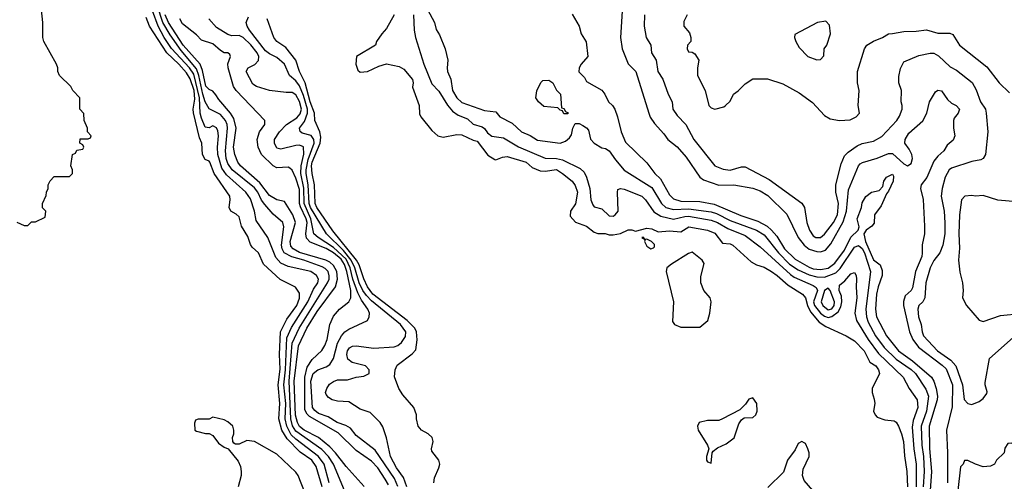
# Model space of a CAD drawing. Header units: inches. Extents: x 1793402 to 1900366, y 320852 to 470679.
# Tile 298 of 604: x 1852647 to 1857863, y 405378 to 407825. Entities that reach past the tile are written whole.
import ezdxf

# ---------------------------------------------------------------- set-up
doc = ezdxf.new("R2010")
doc.units = ezdxf.units.IN
doc.header["$MEASUREMENT"] = 0
doc.layers.add('B8450', color=7, linetype='Continuous')

msp = doc.modelspace()

# ---------------------------------------------------------------- linework, layer by layer
at = {"layer": 'B8450', "color": 4}
for points, elevation in [([(1854770.5, 407950), (1854844, 407810), (1854852.8, 407772.8), (1854870, 407744.7), (1854900.7, 407670), (1854914.8, 407610), (1854910.8, 407570), (1854914, 407550), (1854930.6, 407510), (1854940.4, 407450), (1854963, 407410), (1854990, 407386), (1855110, 407343.8), (1855170, 407336), (1855191.3, 407310), (1855256.3, 407276.3), (1855306, 407230), (1855350.9, 407210.9), (1855390, 407187.3), (1855510, 407171.3), (1855538, 407182), (1855560.4, 407199.6), (1855570, 407214), (1855578, 407250), (1855590, 407274), (1855610, 407274), (1855630, 407264.7), (1855650, 407252), (1855659.8, 407239.8), (1855671.1, 407191.1), (1855690.9, 407170.9), (1855730, 407146), (1855750, 407142.8), (1855770, 407130.8), (1855802.8, 407082.8), (1855850, 407027.3), (1855995.2, 406935.2), (1856047.2, 406850), (1856070, 406830.3), (1856110, 406819.6), (1856190, 406822.9), (1856310, 406806.9), (1856337.4, 406797.4), (1856410, 406760.2), (1856550, 406710.3), (1856590, 406684.4), (1856666.3, 406590), (1856725.7, 406530), (1856770, 406498.5), (1856830, 406472.2), (1856870, 406461.8), (1856910, 406460.8), (1856970, 406482.7), (1856993.8, 406506.2), (1857070, 406619.5), (1857090, 406628.5), (1857110, 406612), (1857122.2, 406590), (1857154.9, 406490), (1857130.2, 406290), (1857132.4, 406250), (1857142, 406222), (1857180.9, 406150), (1857227.1, 406087.1), (1857290, 406026.3), (1857370, 405971.7), (1857392, 405950), (1857447.4, 405867.4), (1857461.7, 405830), (1857450.1, 405749.9), (1857422.8, 405670), (1857425.2, 405570), (1857434.2, 405510), (1857438.2, 405430), (1857433.2, 405350)], 252), ([(1852631.6, 406751.6), (1852670, 406734), (1852690, 406734), (1852710, 406754), (1852730, 406754), (1852782, 406778), (1852786, 406810), (1852768.4, 406828.4), (1852768, 406850), (1852787.3, 406892.7), (1852788.4, 406911.6), (1852798, 406930), (1852798, 406950), (1852808.4, 406971.6), (1852830, 406994), (1852910, 406994), (1852926, 407010), (1852926, 407030), (1852918, 407050), (1852926, 407110), (1852942, 407118), (1852950, 407134), (1852982, 407138), (1852986, 407150), (1852982, 407162), (1852966, 407170), (1852967.3, 407192.7), (1853010, 407194), (1853022, 407198), (1853026, 407210), (1853006, 407230), (1853006, 407250), (1852988, 407290), (1852987.3, 407327.3), (1852966, 407350), (1852966, 407410), (1852928, 407450), (1852918, 407470), (1852858, 407530), (1852848.7, 407550), (1852848.7, 407570), (1852842, 407590), (1852775.3, 407710), (1852768.9, 407731.1), (1852769, 407810), (1852759, 407910)], 284), ([(1854367.3, 405330), (1854308.5, 405470), (1854283.5, 405510), (1854247.1, 405547.1), (1854110, 405644.2), (1854092.9, 405672.9), (1854083.2, 405710), (1854074.5, 405910), (1854090.7, 406110), (1854127.7, 406190), (1854277.3, 406430), (1854285.7, 406450), (1854286.7, 406466.7), (1854280.5, 406490), (1854265.8, 406505.8), (1854250, 406514.8), (1854152.3, 406550), (1854087.8, 406567.8), (1854048.4, 406590), (1854038, 406610), (1854034.2, 406630), (1854046.6, 406726.6), (1854041.2, 406750), (1853990, 406794.5), (1853945.2, 406845.2), (1853928.1, 406868.1), (1853908.5, 406910), (1853890, 406934), (1853772.8, 407030), (1853750, 407062.9), (1853741.4, 407090), (1853736.4, 407130), (1853747.3, 407250), (1853745.4, 407270), (1853736.9, 407290), (1853710, 407322.4), (1853650, 407352.7), (1853630, 407389.4), (1853616.3, 407430), (1853596.4, 407530), (1853583.9, 407563.9), (1853501.9, 407661.9), (1853444.1, 407744.1), (1853404.7, 407810), (1853377.5, 407897.5)], 268), ([(1854248.7, 405350), (1854217.2, 405457.2), (1854194, 405490), (1854133.4, 405533.4), (1854063.1, 405603.1), (1854035.9, 405650), (1854018.9, 405710), (1854024.4, 405790), (1854015.4, 405890), (1854026.7, 405973.3), (1854023.5, 406050), (1854028.7, 406170), (1854062.3, 406237.7), (1854115.1, 406310), (1854129.5, 406349.5), (1854130, 406375.3), (1854107.5, 406407.5), (1854027.2, 406447.2), (1853939.3, 406530), (1853912, 406590), (1853879.3, 406619.3), (1853870, 406633.2), (1853856.4, 406676.4), (1853822.7, 406730), (1853810, 406779.3), (1853794.3, 406794.3), (1853765.2, 406810), (1853756, 406830), (1853762, 406870), (1853759.5, 406890), (1853677.4, 407010), (1853654, 407070), (1853650, 407076), (1853630, 407083.7), (1853614.7, 407110), (1853612.4, 407170), (1853598.8, 407198.8), (1853568.5, 407331.5), (1853566.4, 407350), (1853575.6, 407404.4), (1853571.4, 407450), (1853550, 407511.5), (1853530, 407543.5), (1853490.8, 407590), (1853425.6, 407650), (1853335.1, 407790), (1853316.2, 407836.2)], 276), ([(1854286.2, 405370), (1854260.4, 405470), (1854230.5, 405510.5), (1854110, 405601.4), (1854085.2, 405625.2), (1854061.5, 405670), (1854052.9, 405710), (1854056.1, 405790), (1854045.6, 405890), (1854054.5, 405970), (1854061.6, 406138.4), (1854086.1, 406193.9), (1854172.8, 406330), (1854202.6, 406397.4), (1854225.6, 406430), (1854229.6, 406450), (1854219.5, 406470), (1854190, 406489.6), (1854070, 406517.4), (1854030, 406535.1), (1854004.5, 406564.5), (1853962, 406670), (1853900.1, 406760.1), (1853891.5, 406810), (1853870, 406876), (1853845.1, 406910), (1853742.3, 407002.3), (1853717.3, 407037.3), (1853697.2, 407110), (1853695.1, 407150), (1853699.8, 407210), (1853696, 407236), (1853690, 407252.3), (1853670, 407262.7), (1853650, 407252.7), (1853630, 407256), (1853610, 407302.7), (1853602.9, 407330), (1853598.8, 407410), (1853570, 407535.4), (1853547.1, 407570), (1853451.9, 407671.9), (1853412.8, 407730), (1853380.7, 407790), (1853350, 407871.3)], 272), ([(1854471.1, 405351.1), (1854376.1, 405456.1), (1854319.1, 405530), (1854290, 405560.4), (1854229.7, 405610), (1854154.7, 405650), (1854130, 405669.8), (1854118.3, 405690), (1854108.2, 405728.2), (1854101.2, 405910), (1854123.8, 406096.2), (1854167.8, 406190), (1854222.1, 406277.9), (1854319.1, 406410), (1854330.6, 406449.4), (1854327, 406490), (1854310, 406521.7), (1854290, 406539.3), (1854269.4, 406550), (1854130, 406591.6), (1854096.3, 406610), (1854084, 406624), (1854080.3, 406650), (1854108.6, 406750), (1854094.8, 406790), (1854050, 406860.9), (1854010, 406869.6), (1853970, 406893.6), (1853919.7, 406959.7), (1853816.3, 407050), (1853802, 407070), (1853786.9, 407110), (1853779.8, 407150), (1853794.5, 407250), (1853781.5, 407301.5), (1853764, 407330), (1853701.6, 407401.6), (1853686.7, 407426.7), (1853670, 407446), (1853650, 407454.5), (1853633.5, 407473.5), (1853615.9, 407555.9), (1853602.5, 407590), (1853513.8, 407690), (1853435.2, 407810), (1853417.4, 407850)], 264), ([(1854600.5, 405360.5), (1854583.5, 405390), (1854544, 405450), (1854510, 405484.7), (1854430, 405542.4), (1854334.9, 405634.9), (1854182.5, 405722.5), (1854170, 405734.3), (1854158.1, 405758.1), (1854158, 405930), (1854170, 405983), (1854196, 406024), (1854248, 406072), (1854262.6, 406097.4), (1854275.8, 406130), (1854289.6, 406210), (1854310, 406253), (1854340.7, 406290), (1854391.1, 406328.9), (1854400.5, 406350), (1854400.3, 406390), (1854380.5, 406490), (1854367.7, 406527.7), (1854350, 406555), (1854310, 406589.1), (1854270, 406612.9), (1854186.5, 406646.5), (1854166.7, 406666.7), (1854163.2, 406690), (1854169.2, 406750), (1854164.7, 406770), (1854133.7, 406833.7), (1854129.9, 406850), (1854130, 406925.2), (1854110, 406984.5), (1854090, 407026.6), (1854077.6, 407037.6), (1854070, 407042.7), (1854010, 407040.7), (1853990, 407049.6), (1853927.6, 407110), (1853909.6, 407150), (1853905.6, 407190), (1853917.6, 407230), (1853945.2, 407270), (1853945.2, 407290), (1853793.6, 407450), (1853779.7, 407470), (1853751.2, 407570), (1853749.6, 407590.4), (1853764, 407630), (1853760.4, 407640.4), (1853750, 407648.7), (1853730, 407649.2), (1853710, 407660.9), (1853670, 407697.6), (1853610, 407717.2), (1853584.2, 407744.2), (1853510, 407802.4), (1853495.1, 407830)], 256), ([(1854650.7, 405350.7), (1854632.8, 405392.8), (1854530, 405542.9), (1854430, 405620.9), (1854399.5, 405659.5), (1854374.8, 405674.8), (1854329.5, 405690), (1854280.5, 405720.5), (1854230, 405737.4), (1854210, 405753.6), (1854198.3, 405770), (1854189.8, 405910), (1854201.3, 405950), (1854226, 405970), (1854270, 405984.4), (1854290, 405998), (1854309.7, 406030), (1854331.3, 406110), (1854351.1, 406148.9), (1854370, 406170.7), (1854390, 406184.9), (1854489, 406231), (1854499, 406250), (1854499.3, 406270), (1854492, 406290), (1854458.5, 406338.5), (1854437.9, 406377.9), (1854412.4, 406450), (1854398.1, 406510), (1854375.8, 406555.8), (1854310, 406618), (1854227.8, 406670), (1854205.7, 406690), (1854189.9, 406770), (1854153.1, 406850), (1854151.5, 406931.5), (1854136.8, 407010), (1854138.6, 407050), (1854152.9, 407112.9), (1854151.1, 407151.1), (1854130, 407160.5), (1854110, 407158.9), (1854030, 407138), (1854010, 407144), (1853996, 407170), (1853996, 407190), (1854022.9, 407230), (1854060.7, 407270), (1854114.4, 407305.6), (1854133.4, 407326.6), (1854139.3, 407350), (1854130, 407392), (1854110, 407427), (1854090, 407439.5), (1854058.6, 407438.6), (1853970, 407449.2), (1853902, 407470), (1853882.4, 407482.4), (1853846.6, 407550), (1853858, 407570), (1853893, 407587), (1853911.5, 407608.5), (1853913.3, 407630), (1853904.2, 407650), (1853871.2, 407691.2), (1853830, 407731.2), (1853810, 407741.3), (1853770, 407739.5), (1853750, 407746.6), (1853690, 407782.7), (1853649.7, 407830)], 252), ([(1854698.3, 405350), (1854679.4, 405399.4), (1854642.6, 405450), (1854611.5, 405510), (1854589.6, 405609.6), (1854570, 405668), (1854557.2, 405690), (1854503.2, 405743.2), (1854450, 405760.9), (1854390, 405798.9), (1854330, 405802.4), (1854302, 405810), (1854282.5, 405822.5), (1854270, 405838), (1854267, 405850), (1854273.2, 405870), (1854287.5, 405892.5), (1854310, 405906.8), (1854330, 405916), (1854383.1, 405916.9), (1854430, 405931), (1854470, 405936), (1854498, 405950), (1854499, 405970), (1854479, 405990), (1854407.5, 406007.5), (1854385.1, 406025.1), (1854380.5, 406050), (1854384.2, 406070), (1854394.9, 406085.1), (1854410, 406094.9), (1854430, 406097.1), (1854523.8, 406083.8), (1854630, 406090.5), (1854650, 406098), (1854670, 406114), (1854690, 406146), (1854692.8, 406170), (1854663.6, 406210), (1854510, 406335.1), (1854483.4, 406363.4), (1854464.2, 406390), (1854445.6, 406430), (1854422.4, 406510), (1854403.8, 406550), (1854361.6, 406601.6), (1854272.1, 406690), (1854187, 406830), (1854180.6, 406850), (1854175.8, 406950), (1854163.9, 407010), (1854164.1, 407030), (1854175.3, 407084.7), (1854206.8, 407170), (1854204.8, 407190), (1854190.7, 407210.7), (1854144, 407224), (1854132.1, 407232.1), (1854129.6, 407250), (1854155, 407285), (1854172.4, 407330), (1854172, 407350), (1854150, 407423.6), (1854130, 407475.1), (1854110, 407501.3), (1854076.2, 407530), (1854049.4, 407590), (1854010, 407624.5), (1853970, 407643.6), (1853950, 407659.6), (1853863.6, 407770), (1853852, 407790), (1853847, 407810), (1853859.7, 407840.3)], 248), ([(1854841.2, 405370), (1854843.7, 405396.3), (1854867, 405450), (1854872, 405470), (1854867, 405490), (1854830, 405538), (1854828.4, 405550), (1854838, 405590), (1854831.8, 405610), (1854810, 405629.6), (1854775.3, 405650), (1854758, 405670), (1854748.7, 405708.7), (1854748.7, 405730), (1854735.3, 405770), (1854676.6, 405836.6), (1854656, 405870), (1854631.8, 405931.8), (1854635.6, 405970), (1854646.6, 405993.4), (1854726.6, 406053.4), (1854744.7, 406075.3), (1854751.9, 406128.1), (1854748.4, 406170), (1854739.7, 406190), (1854700.4, 406230), (1854517.6, 406370), (1854489.8, 406410), (1854470, 406452.3), (1854444.9, 406524.9), (1854430.7, 406550), (1854306.6, 406706.6), (1854221.1, 406830), (1854212.4, 406850), (1854208.9, 406950), (1854195.8, 407010), (1854192.4, 407050), (1854196.5, 407070), (1854238.6, 407170), (1854242, 407202), (1854237.3, 407230), (1854211.2, 407290), (1854208, 407330), (1854185.5, 407390), (1854158.9, 407490), (1854128.5, 407550), (1854109.7, 407610), (1854057.1, 407677.1), (1854010, 407709.3), (1853992.7, 407730), (1853958, 407830)], 244), ([(1854630.6, 407850), (1854590, 407778), (1854564.7, 407750), (1854538, 407710), (1854532, 407690), (1854430.8, 407629.2), (1854427.3, 407590), (1854438, 407558), (1854450, 407546.8), (1854490, 407550.8), (1854550, 407578.8), (1854590, 407591), (1854656.9, 407576.9), (1854682.8, 407562.8), (1854727.1, 407507.1), (1854730.6, 407490), (1854728.1, 407468.1), (1854764, 407370), (1854765.4, 407325.4), (1854772, 407310), (1854830, 407238), (1854862, 407210), (1854890, 407202.8), (1854963.2, 407216.8), (1854990, 407214), (1855050, 407186), (1855070, 407181), (1855127.1, 407107.1), (1855163.6, 407083.6), (1855170, 407082), (1855204.1, 407095.9), (1855230, 407099.1), (1855330, 407070.4), (1855362, 407042), (1855404.2, 407024.2), (1855430, 407022.6), (1855490, 407030.3), (1855522.8, 407010), (1855573, 406970), (1855590, 406946), (1855601.6, 406910), (1855590.5, 406849.5), (1855564.7, 406810), (1855563.6, 406783.6), (1855591.3, 406751.3), (1855650, 406731), (1855690, 406698), (1855710, 406691.3), (1855748.9, 406691.1), (1855770, 406684.7), (1855790, 406684.7), (1855830, 406691.3), (1855870, 406710.8), (1855890, 406711), (1855910, 406704.7), (1855970, 406720.3), (1855996.5, 406716.5), (1856030, 406701.3), (1856090, 406706.3), (1856150, 406700.7), (1856192.5, 406727.5), (1856291.3, 406710), (1856330, 406692.7), (1856370, 406641), (1856410, 406637.3), (1856424.7, 406630), (1856521.4, 406541.4), (1856550, 406525.5), (1856590, 406513.4), (1856630, 406490.4), (1856660.5, 406470), (1856717.7, 406417.7), (1856793.4, 406370), (1856810.2, 406350.2), (1856819.6, 406310), (1856836.2, 406276.2), (1856882.6, 406222.6), (1856918.3, 406198.3), (1857024.7, 406150), (1857070, 406122.8), (1857120.5, 406070), (1857150.4, 406010.4), (1857182.8, 405990), (1857197.3, 405970), (1857201, 405950), (1857162.8, 405870), (1857162, 405850), (1857174.2, 405814.2), (1857177.1, 405790), (1857170.7, 405750), (1857178.8, 405730), (1857190, 405718.8), (1857230, 405704), (1857279.1, 405699.1), (1857290, 405691.3), (1857302, 405670), (1857318.4, 405630), (1857328.4, 405590), (1857333.7, 405513.7), (1857347, 405430), (1857350.3, 405350)], 244), ([(1854732.7, 407850), (1854736.3, 407770), (1854743, 407730), (1854788, 407590), (1854830, 407484.7), (1854867, 407447), (1854912.5, 407372.5), (1854940.2, 407340.2), (1854970, 407319.5), (1855019.6, 407299.6), (1855050, 407270.7), (1855097.6, 407257.6), (1855110, 407247.7), (1855124.6, 407224.6), (1855147.6, 407207.6), (1855210, 407199.3), (1855290, 407150.4), (1855430, 407090.7), (1855490, 407088.8), (1855522, 407082), (1855615.6, 407035.6), (1855637, 407017), (1855650.4, 406990.4), (1855666.7, 406930), (1855672.7, 406870), (1855682.9, 406842.9), (1855690, 406834), (1855730, 406822), (1855770, 406784.9), (1855790, 406784.4), (1855801.2, 406790), (1855816.9, 406810), (1855813.2, 406910), (1855815.3, 406924.7), (1855830, 406930.7), (1855850, 406927.3), (1855942.8, 406890), (1855963, 406870), (1856006.7, 406806.7), (1856043.2, 406783.2), (1856110, 406768.5), (1856170, 406782.4), (1856190, 406782.8), (1856310, 406762), (1856343, 406750), (1856397.8, 406717.8), (1856490, 406681.1), (1856570, 406622), (1856730, 406474.3), (1856750, 406460.2), (1856850, 406416.5), (1856865.4, 406405.4), (1856873.2, 406390), (1856852.7, 406330), (1856858.2, 406310), (1856889.6, 406269.6), (1856910, 406253), (1856930, 406247.2), (1856950, 406251.1), (1856983.2, 406276.8), (1856996.9, 406303.1), (1857001.4, 406330), (1856999.8, 406359.8), (1856988, 406390), (1856990, 406418), (1857018.9, 406441.1), (1857050, 406478.8), (1857070, 406484.7), (1857078.8, 406470), (1857080.7, 406450), (1857077.3, 406410), (1857082.4, 406350), (1857070.4, 406270), (1857079.3, 406230), (1857140.9, 406130), (1857196.6, 406056.6), (1857327, 405930), (1857358.9, 405870), (1857401.3, 405810), (1857404.9, 405770), (1857379.9, 405700.1), (1857374.1, 405665.9), (1857383.6, 405550), (1857395.5, 405470), (1857395.9, 405350)], 248), ([(1855573.7, 407853.7), (1855611, 407790), (1855621, 407750), (1855647.5, 407707.5), (1855657.3, 407630), (1855622, 407590), (1855610.6, 407570), (1855609, 407549), (1855638.8, 407518.8), (1855650, 407498), (1855730, 407450.6), (1855747.3, 407430), (1855766.8, 407390), (1855786.8, 407370), (1855798.8, 407350), (1855813.4, 407310), (1855832.4, 407230), (1855855.8, 407175.8), (1855970, 407066.8), (1856010.7, 407010), (1856041.1, 406981.1), (1856090, 406897.3), (1856110, 406874.9), (1856150, 406862.7), (1856250, 406860.8), (1856326.5, 406846.5), (1856466.9, 406786.9), (1856556.9, 406756.9), (1856606.7, 406730), (1856630.3, 406710), (1856657.7, 406677.7), (1856697.7, 406610), (1856755.8, 406555.8), (1856830, 406512.6), (1856850, 406505.2), (1856890, 406500.2), (1856930, 406507.9), (1856965, 406535), (1857016.9, 406603.1), (1857050, 406672.2), (1857089.5, 406710), (1857093.2, 406726.8), (1857084.1, 406770), (1857106.9, 406830), (1857110, 406854), (1857130, 406888), (1857159, 406910), (1857199.5, 406920.5), (1857218.6, 406941.4), (1857224.5, 406970), (1857239.3, 406990), (1857270, 407006), (1857275.8, 406995.8), (1857273.7, 406970), (1857250, 406915.3), (1857238.8, 406901.2), (1857210, 406839), (1857176, 406790), (1857173.2, 406746.8), (1857161, 406730), (1857130.4, 406709.6), (1857119.1, 406690), (1857128.1, 406650), (1857170, 406552.4), (1857205.1, 406525.1), (1857216.4, 406496.4), (1857216.4, 406470), (1857194, 406410), (1857186.5, 406370), (1857181.1, 406290), (1857185.3, 406250), (1857238, 406150), (1857301.7, 406070), (1857377.3, 406017.3), (1857477.4, 405930), (1857489, 405910), (1857501.8, 405870), (1857508.1, 405830), (1857507.1, 405810), (1857464.2, 405670), (1857467.1, 405552.9), (1857477.2, 405430), (1857470.2, 405330)], 256), ([(1855838, 407870), (1855830.4, 407730), (1855839.3, 407670), (1855870, 407591.3), (1855911, 407551), (1855979.5, 407330), (1855987.7, 407307.7), (1856010, 407274), (1856059.6, 407219.6), (1856080.5, 407190), (1856130, 407150.6), (1856177.2, 407097.2), (1856250, 406990.7), (1856270, 406975.5), (1856350, 406947.2), (1856430.4, 406950.4), (1856530, 406932.7), (1856570, 406918), (1856610, 406893.4), (1856710, 406794.8), (1856770.4, 406670), (1856802.4, 406630), (1856830, 406608.9), (1856870, 406596), (1856890, 406594.9), (1856915.7, 406604.3), (1856943.5, 406636.5), (1857010, 406753.4), (1857026.8, 406810), (1857037.3, 406922.7), (1857089.7, 407050.3), (1857099.5, 407060.5), (1857111.9, 407068.1), (1857190, 407090.5), (1857250, 407116.3), (1857270, 407116.3), (1857330, 407060.7), (1857350, 407050.3), (1857370, 407062.4), (1857377.3, 407090), (1857373.5, 407110), (1857359.5, 407139.5), (1857336, 407170), (1857337, 407190), (1857357.3, 407222.7), (1857431.5, 407288.5), (1857452.3, 407330), (1857466, 407390), (1857497.5, 407442.5), (1857510, 407451), (1857530, 407447.7), (1857561.1, 407401.1), (1857582.3, 407382.3), (1857607.7, 407370), (1857626, 407350), (1857619.3, 407330), (1857597.4, 407302.6), (1857593.1, 407290), (1857593.8, 407250), (1857600.5, 407210), (1857592.7, 407187.3), (1857559.8, 407160.2), (1857542.8, 407130), (1857510, 407100.9), (1857490, 407075.1), (1857451.8, 406988.2), (1857422.8, 406950), (1857418.8, 406930), (1857432.8, 406872.8), (1857440.7, 406730), (1857440.7, 406690), (1857428, 406632), (1857428.3, 406588.3), (1857425.3, 406570), (1857392.9, 406490), (1857376.5, 406403.5), (1857370.3, 406389.7), (1857338, 406362), (1857328.6, 406331.4), (1857328.5, 406310), (1857361.3, 406170), (1857378.7, 406130), (1857408.7, 406090), (1857534, 405994), (1857554.1, 405974.1), (1857589, 405890), (1857586.1, 405773.9), (1857555.8, 405650), (1857561.5, 405530), (1857561.7, 405370)], 264), ([(1855956, 407850), (1855954.8, 407790), (1855966, 407730), (1855990.8, 407690), (1855994, 407650), (1856019.3, 407610), (1856027.3, 407550), (1856054.8, 407510), (1856082, 407430), (1856102.8, 407390), (1856106.8, 407350), (1856130, 407318), (1856176, 407270), (1856217.3, 407190), (1856330, 407050.8), (1856373, 407033), (1856410, 407028.2), (1856470, 407045.5), (1856490, 407044.9), (1856617.2, 406977.2), (1856790, 406853.4), (1856803.8, 406830), (1856817.1, 406750), (1856830.5, 406710), (1856850, 406678.8), (1856864.7, 406670), (1856890, 406670.8), (1856910, 406687.7), (1856958.9, 406750), (1856978.5, 406790), (1856984, 406850), (1856969.7, 406910), (1856969.7, 406950.3), (1856999.1, 407060.9), (1857016.9, 407103.1), (1857036.3, 407123.7), (1857083, 407157), (1857110, 407168), (1857170, 407180.5), (1857214.2, 407205.8), (1857293.2, 407290), (1857306.8, 407313.2), (1857321.2, 407350), (1857321.2, 407370), (1857317.2, 407390), (1857319, 407450), (1857304, 407490), (1857304.7, 407524.7), (1857312.9, 407567.1), (1857330, 407602), (1857410, 407634.8), (1857470, 407648), (1857490, 407647.7), (1857514.2, 407634.2), (1857575.9, 407575.9), (1857610, 407557.3), (1857692.3, 407492.3), (1857714, 407454), (1857737.3, 407390), (1857762.8, 407350), (1857767.3, 407330), (1857774.8, 407230), (1857762.8, 407110), (1857751.3, 407090), (1857738, 407082), (1857690, 407072.7), (1857582.5, 407037.5), (1857570, 407028.7), (1857550.4, 406989.6), (1857533.4, 406930), (1857528, 406890), (1857543.8, 406810), (1857547.9, 406747.9), (1857548, 406690), (1857537.1, 406630), (1857520.5, 406590), (1857490, 406549), (1857470.7, 406510), (1857446.4, 406430), (1857442.4, 406350), (1857430.7, 406330), (1857410.7, 406310), (1857404.4, 406290), (1857408.5, 406250), (1857422.4, 406210), (1857427, 406170), (1857434.4, 406150), (1857508.5, 406070), (1857580.2, 406020.2), (1857605.3, 405990), (1857641.1, 405890), (1857650, 405812), (1857670, 405791.3), (1857690, 405784.7), (1857730, 405801), (1857750, 405818), (1857770, 405844.7), (1857772.3, 405852.3), (1857761.2, 405890), (1857762, 405902), (1857785.2, 406030), (1857910, 406140.7)], 268), ([(1856182, 407850), (1856165.4, 407814.6), (1856164.7, 407790), (1856195.3, 407755.3), (1856202, 407730), (1856202, 407710), (1856184.7, 407690), (1856182, 407670), (1856190, 407654), (1856210, 407652), (1856223.6, 407643.6), (1856244.7, 407610), (1856238, 407570), (1856238, 407530), (1856278, 407450), (1856298, 407370), (1856310, 407358), (1856330, 407351.3), (1856376.4, 407363.6), (1856386, 407370), (1856410, 407394), (1856428, 407430), (1856452.9, 407447.1), (1856490, 407484.7), (1856530, 407511.3), (1856608.4, 407511.6), (1856690, 407484.7), (1856776.8, 407436.8), (1856846.4, 407386.4), (1856910, 407318), (1856939.8, 407299.8), (1856990, 407291), (1857045.6, 407294.4), (1857078, 407310), (1857095.3, 407330), (1857089, 407370), (1857093.2, 407450), (1857085.2, 407490), (1857086, 407550), (1857122, 407670), (1857135.3, 407690), (1857169.3, 407710.7), (1857218, 407730), (1857250, 407750.8), (1857270.9, 407750.9), (1857330, 407763), (1857396.6, 407763.4), (1857450, 407770.8), (1857510, 407754), (1857573.7, 407753.7), (1857590, 407746), (1857626, 407690), (1857770, 407574.8), (1857836, 407490), (1857890, 407438)], 272), ([(1857930, 406859), (1857829.3, 406869.3), (1857750, 406894), (1857710, 406889.2), (1857690, 406893.2), (1857654, 406890), (1857636, 406870), (1857625.3, 406790), (1857622, 406690), (1857626.2, 406613.8), (1857620.5, 406550), (1857627.5, 406487.5), (1857641, 406430), (1857644.7, 406390), (1857642, 406350), (1857662, 406310), (1857730, 406232), (1857750, 406224.7), (1857843.1, 406256.9), (1857950, 406267.7)], 272), ([(1854158.3, 405318.3), (1854122.9, 405410), (1854110, 405426.6), (1854010, 405522), (1853890, 405589.3), (1853850, 405594), (1853810, 405575.3), (1853790, 405575.3), (1853781.2, 405581.2), (1853775.3, 405590), (1853774, 405610), (1853782, 405630), (1853782, 405650), (1853775.3, 405670), (1853750, 405694), (1853730, 405704), (1853670, 405718), (1853650, 405708), (1853592.7, 405707.3), (1853578, 405702), (1853572.7, 405687.3), (1853574, 405650), (1853583.6, 405643.6), (1853631.6, 405631.6), (1853650, 405631.3), (1853670, 405621), (1853700.9, 405580.9), (1853730, 405558.8), (1853751.3, 405551.3), (1853805.2, 405485.2), (1853817.2, 405457.2), (1853820.8, 405430), (1853820.2, 405410), (1853804.9, 405350)], 284), ([(1856848.7, 405330), (1856803.2, 405383.2), (1856793.2, 405410), (1856796.5, 405443.5), (1856828.7, 405510), (1856828.7, 405530), (1856822, 405550), (1856810, 405578), (1856803.1, 405583.1), (1856790, 405588.7), (1856770, 405578), (1856755.3, 405544.7), (1856714.8, 405490), (1856693.7, 405426.3), (1856610, 405346)], 244), ([(1858066, 405370), (1858068, 405390), (1858029, 405449), (1858013.6, 405493.6), (1857996.5, 405516.5), (1857930, 405568.7), (1857900.4, 405580.4), (1857881, 405579), (1857865.4, 405554.6), (1857862, 405530), (1857822, 405490), (1857811.1, 405468.9), (1857790, 405458), (1857750, 405455.3), (1857710, 405468.7), (1857670, 405488.7), (1857652, 405488), (1857644.7, 405470), (1857630, 405455.3), (1857615.8, 405330)], 268)]:
    msp.add_lwpolyline(points, dxfattribs=dict(at, elevation=elevation))
for points, elevation in [([(1856918, 407818), (1856874, 407810), (1856752.7, 407747.3), (1856752, 407730), (1856758, 407710), (1856776.9, 407676.9), (1856822, 407630), (1856870, 407612), (1856890, 407614), (1856907.3, 407632.7), (1856908.7, 407670), (1856922, 407690), (1856942, 407750), (1856936.4, 407796.4)], 276), ([(1855530, 407326), (1855522, 407342), (1855510, 407346), (1855498, 407358), (1855424, 407364), (1855395.3, 407390), (1855382, 407410), (1855387.3, 407447.3), (1855407.3, 407492.7), (1855418, 407502), (1855450, 407504.7), (1855470.7, 407490.7), (1855490, 407452), (1855512, 407430), (1855518, 407358), (1855530, 407354), (1855538, 407338), (1855552, 407332), (1855550, 407326)], 252), ([(1855950, 406672.7), (1855942, 406670), (1855959.6, 406659.6), (1855956, 406650), (1855970, 406623.8), (1855990, 406610.8), (1856004.7, 406615.3), (1856010, 406622), (1856010, 406634), (1855994, 406650), (1855970, 406661.2), (1855960.2, 406660.2)], 244), ([(1856210, 406592.7), (1856190, 406586.6), (1856100.7, 406530), (1856074.8, 406510), (1856070.8, 406490), (1856110.4, 406330), (1856105.2, 406225.2), (1856116, 406210), (1856150, 406195.5), (1856250, 406196), (1856292.7, 406230), (1856303.7, 406270), (1856309.5, 406330), (1856304.5, 406350), (1856271.8, 406390), (1856255.6, 406430), (1856255.9, 406464.1), (1856272.3, 406532.3), (1856262, 406550)], 244), ([(1856930, 406402.4), (1856910.6, 406390), (1856892.2, 406330), (1856902, 406310), (1856930, 406287.9), (1856950, 406292.2), (1856961.5, 406310), (1856963.9, 406330), (1856939.7, 406390)], 252), ([(1856530, 405821.2), (1856510, 405813.2), (1856492.3, 405787.7), (1856462, 405758), (1856370, 405709.2), (1856350, 405701.2), (1856290, 405700.9), (1856246.8, 405690), (1856237.3, 405670), (1856242, 405650), (1856291, 405570), (1856298, 405550), (1856286, 405510), (1856286, 405490), (1856290, 405482), (1856310, 405474), (1856315.3, 405530), (1856321.2, 405538.8), (1856343.7, 405556.3), (1856390, 405577.3), (1856431.3, 405608.7), (1856457, 405683), (1856470, 405704.7), (1856485.6, 405714.4), (1856530, 405716.3), (1856546, 405730), (1856553.3, 405750), (1856551.5, 405790)], 244)]:
    msp.add_lwpolyline(points, close=True, dxfattribs=dict(at, elevation=elevation))

doc.saveas('drawing.dxf')
